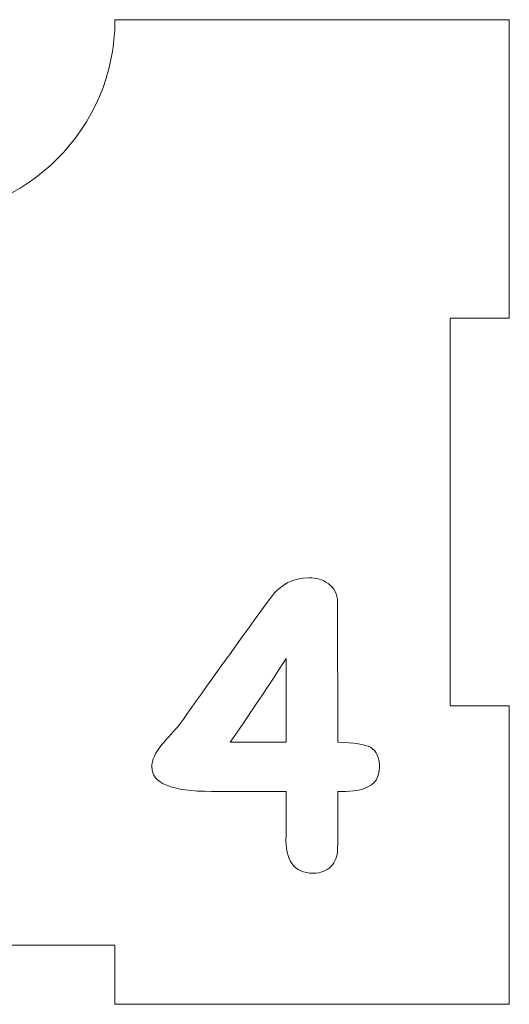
# Model space of a CAD drawing. Header units: millimetres. Extents: x -811 to 1340, y -192 to 870.
# Tile 612 of 656: x 704 to 729, y 367 to 417. Entities that reach past the tile are written whole.
import ezdxf

# ---------------------------------------------------------------- set-up
doc = ezdxf.new("R2010")
doc.units = ezdxf.units.MM
doc.header["$MEASUREMENT"] = 0
doc.layers.add('layer 1', color=7, linetype='Continuous')

msp = doc.modelspace()

# ---------------------------------------------------------------- linework, layer by layer
at = {"layer": 'layer 1', "color": 250, "lineweight": 9}
msp.add_open_spline([(728.8618, 382.1878), (728.8618, 382.1878), (728.8618, 367.0378), (728.8618, 367.0378), (728.8618, 367.0378), (728.8618, 367.0378), (708.8618, 367.0378), (708.8618, 367.0378), (708.8618, 367.0378), (708.8618, 367.0378), (708.8618, 370.0378), (708.8618, 370.0378), (708.8618, 370.0378), (708.8618, 370.0378), (688.8618, 370.0378), (688.8618, 370.0378), (688.8618, 370.0378), (688.8618, 370.0378), (688.8618, 367.0378), (688.8618, 367.0378), (688.8618, 367.0378), (688.8618, 367.0378), (668.8618, 367.0378), (668.8618, 367.0378), (668.8618, 367.0378), (668.8618, 367.0378), (668.8618, 382.1878), (668.8618, 382.1878), (668.8618, 382.1878), (668.8618, 382.1878), (671.8618, 382.1878), (671.8618, 382.1878), (671.8618, 382.1878), (671.8618, 382.1878), (671.8618, 401.8878), (671.8618, 401.8878), (671.8618, 401.8878), (671.8618, 401.8878), (668.8618, 401.8878), (668.8618, 401.8878), (668.8618, 401.8878), (668.8618, 401.8878), (668.8618, 417.0378), (668.8618, 417.0378), (668.8618, 417.0378), (668.8618, 417.0378), (688.8617, 417.0378), (688.8617, 417.0378), (688.8617, 417.0378), (688.8617, 411.5159), (693.3399, 407.0378), (698.8617, 407.0378), (698.8617, 407.0378), (704.3835, 407.0378), (708.8617, 411.5159), (708.8617, 417.0378), (708.8617, 417.0378), (708.8617, 417.0378), (728.8618, 417.0378), (728.8618, 417.0378), (728.8618, 417.0378), (728.8618, 417.0378), (728.8618, 401.8878), (728.8618, 401.8878), (728.8618, 401.8878), (728.8618, 401.8878), (725.8618, 401.8878), (725.8618, 401.8878), (725.8618, 401.8878), (725.8618, 401.8878), (725.8618, 382.1878), (725.8618, 382.1878), (725.8618, 382.1878), (725.8618, 382.1878), (728.8618, 382.1878), (728.8618, 382.1878)], degree=3, knots=[0, 0, 0, 0, 0.05, 0.05, 0.05, 0.05, 0.1, 0.1, 0.1, 0.1, 0.15, 0.15, 0.15, 0.15, 0.2, 0.2, 0.2, 0.2, 0.25, 0.25, 0.25, 0.25, 0.3, 0.3, 0.3, 0.3, 0.35, 0.35, 0.35, 0.35, 0.4, 0.4, 0.4, 0.4, 0.45, 0.45, 0.45, 0.45, 0.5, 0.5, 0.5, 0.5, 0.55, 0.55, 0.55, 0.55, 0.6, 0.6, 0.6, 0.6, 0.65, 0.65, 0.65, 0.65, 0.7, 0.7, 0.7, 0.7, 0.75, 0.75, 0.75, 0.75, 0.8, 0.8, 0.8, 0.8, 0.85, 0.85, 0.85, 0.85, 0.9, 0.9, 0.9, 0.9, 1, 1, 1, 1], dxfattribs=at)
at = {"layer": 'layer 1', "color": 114, "lineweight": 9}
for points, knots in [([(717.5383, 377.8488), (717.5383, 377.8488), (713.7643, 377.8488), (713.7643, 377.8488), (713.7643, 377.8488), (711.7399, 377.8488), (710.7294, 378.262), (710.7294, 379.0886), (710.7294, 379.0886), (710.7294, 379.4341), (710.9069, 379.8215), (711.2588, 380.2509), (711.2588, 380.2509), (711.5494, 380.5802), (711.8431, 380.9095), (712.1403, 381.2452), (712.1403, 381.2452), (713.154, 382.6949), (714.7005, 384.8515), (716.7828, 387.712), (716.7828, 387.712), (717.2737, 388.3675), (717.9161, 388.6968), (718.7039, 388.6968), (718.7039, 388.6968), (719.0752, 388.6968), (719.398, 388.6031), (719.6692, 388.4126), (719.6692, 388.4126), (719.9889, 388.1866), (720.1502, 387.867), (720.1502, 387.457), (720.1502, 387.457), (720.1502, 387.457), (720.16, 380.3445), (720.16, 380.3445), (720.16, 380.3445), (720.9864, 380.3186), (721.5386, 380.2347), (721.8162, 380.0893), (721.8162, 380.0893), (722.1229, 379.9183), (722.2779, 379.5857), (722.2779, 379.0886), (722.2779, 379.0886), (722.2843, 378.5655), (722.0454, 378.2039), (721.5579, 378.0102), (721.5579, 378.0102), (721.2189, 377.8778), (720.7539, 377.8229), (720.16, 377.8488), (720.16, 377.8488), (720.1794, 376.9416), (720.1762, 375.9568), (720.1502, 374.8978), (720.1502, 374.8978), (720.1438, 374.5525), (720.0308, 374.2651), (719.8113, 374.0359), (719.8113, 374.0359), (719.5885, 373.8098), (719.2883, 373.6968), (718.9105, 373.6968), (718.9105, 373.6968), (717.9517, 373.6968), (717.4932, 374.3264), (717.5383, 375.5888), (717.5383, 375.5888), (717.5383, 375.5888), (717.5383, 377.8488), (717.5383, 377.8488)], [0, 0, 0, 0, 0.0526316, 0.0526316, 0.0526316, 0.0526316, 0.1052632, 0.1052632, 0.1052632, 0.1052632, 0.1578947, 0.1578947, 0.1578947, 0.1578947, 0.2105263, 0.2105263, 0.2105263, 0.2105263, 0.2631579, 0.2631579, 0.2631579, 0.2631579, 0.3157895, 0.3157895, 0.3157895, 0.3157895, 0.3684211, 0.3684211, 0.3684211, 0.3684211, 0.4210526, 0.4210526, 0.4210526, 0.4210526, 0.4736842, 0.4736842, 0.4736842, 0.4736842, 0.5263158, 0.5263158, 0.5263158, 0.5263158, 0.5789474, 0.5789474, 0.5789474, 0.5789474, 0.6315789, 0.6315789, 0.6315789, 0.6315789, 0.6842105, 0.6842105, 0.6842105, 0.6842105, 0.7368421, 0.7368421, 0.7368421, 0.7368421, 0.7894737, 0.7894737, 0.7894737, 0.7894737, 0.8421053, 0.8421053, 0.8421053, 0.8421053, 0.8947368, 0.8947368, 0.8947368, 0.8947368, 1, 1, 1, 1]), ([(717.5383, 384.5932), (716.9282, 383.6279), (715.9854, 382.2106), (714.7101, 380.3445), (714.7101, 380.3445), (714.7101, 380.3445), (717.5383, 380.3445), (717.5383, 380.3445), (717.5383, 380.3445), (717.5383, 380.3445), (717.5383, 384.5932), (717.5383, 384.5932)], [0, 0, 0, 0, 0.25, 0.25, 0.25, 0.25, 0.5, 0.5, 0.5, 0.5, 1, 1, 1, 1])]:
    msp.add_open_spline(points, degree=3, knots=knots, dxfattribs=at)

doc.saveas('drawing.dxf')
